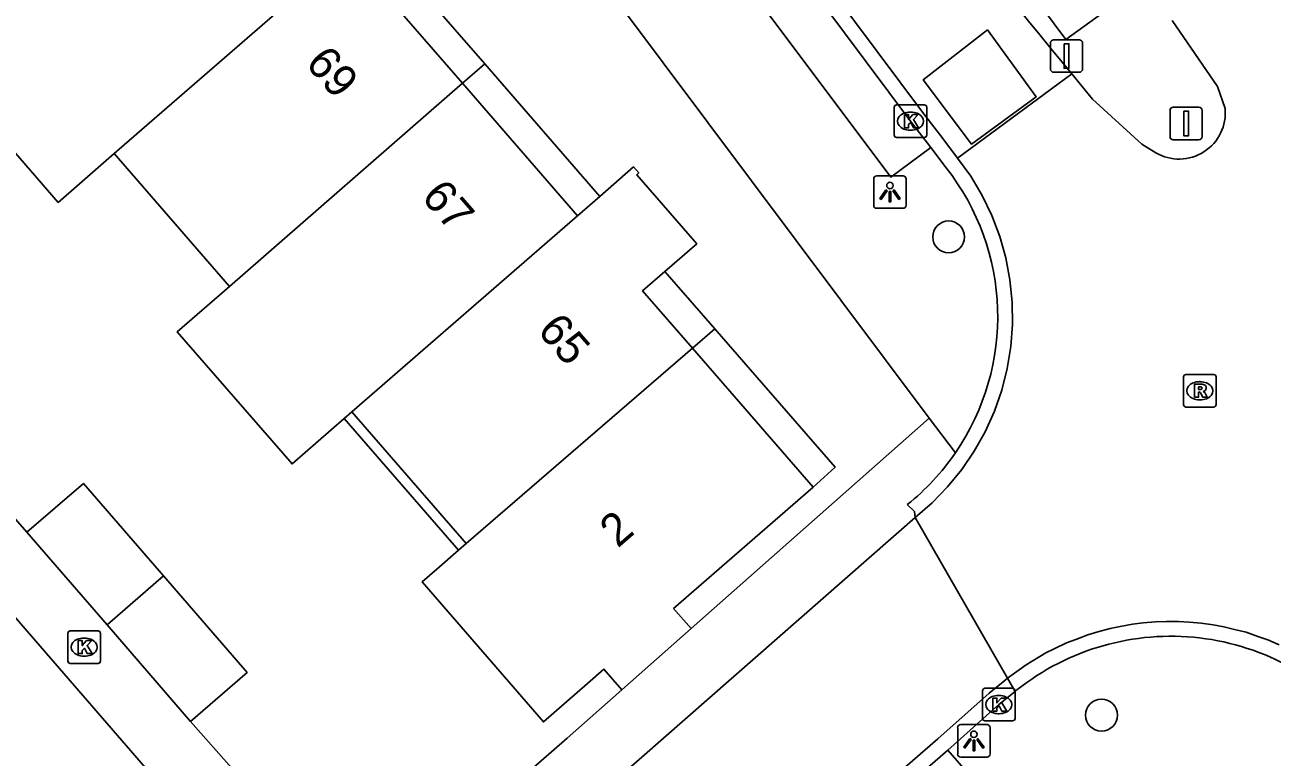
# Model space of a CAD drawing. Extents: x 155888 to 156864, y 383882 to 384671.
# Drawn here: x 156624.06 to 156662.42, y 384510.4 to 384532.91 of the extents above; entities that cross this region are included whole.
import ezdxf

# ---------------------------------------------------------------- set-up
doc = ezdxf.new("R2010")
doc.units = 0
for name, color, linetype in [('IMGEO_Afsluitpaal', 7, 'Continuous'), ('IMGEO_Boom', 7, 'Continuous'), ('IMGEO_Greppel_droge_sloot', 7, 'Continuous'), ('IMGEO_Kolk', 7, 'Continuous'), ('IMGEO_Lichtpunt', 7, 'Continuous'), ('IMGEO_Muur', 7, 'Continuous'), ('IMGEO_Pand', 7, 'Continuous'), ('IMGEO_Pand_nummerreeks', 7, 'Continuous'), ('IMGEO_Pand_overbouw', 7, 'Continuous'), ('IMGEO_Rijbaan_lokaal_gesloten', 7, 'Continuous'), ('IMGEO_Rijbaan_lokaal_open', 7, 'Continuous'), ('IMGEO_Rioolput', 7, 'Continuous'), ('IMGEO_Verkeersbordpaal', 7, 'Continuous'), ('IMGEO_Voetpad_open', 7, 'Continuous')]:
    doc.layers.add(name, color=color, linetype=linetype)

msp = doc.modelspace()

# ---------------------------------------------------------------- linework, layer by layer
at = {"layer": 'IMGEO_Afsluitpaal'}
for p, q in [((156655.599, 384531.552), (156655.599, 384532.352)), ((156655.599, 384532.352), (156655.599, 384531.552)), ((156655.699, 384532.452), (156656.489, 384532.452)), ((156656.489, 384532.452), (156655.699, 384532.452)), ((156656.589, 384532.352), (156656.589, 384531.552)), ((156656.589, 384531.552), (156656.589, 384532.352)), ((156656.489, 384531.452), (156655.699, 384531.452)), ((156655.699, 384531.452), (156656.489, 384531.452))]:
    msp.add_line(p, q, dxfattribs=at)
msp.add_lwpolyline([(156656.019, 384532.327), (156656.169, 384532.327), (156656.169, 384531.577), (156656.019, 384531.577), (156656.019, 384532.327)], dxfattribs=at)
for centre, start, end in [((156655.699, 384532.352), 90, 180), ((156655.699, 384532.352), 90, 180), ((156656.489, 384532.352), 0, 90), ((156656.489, 384532.352), 360, 90), ((156655.699, 384531.552), 180, 270), ((156655.699, 384531.552), 180, 270), ((156656.489, 384531.552), 270, 0), ((156656.489, 384531.552), 270, 0)]:
    msp.add_arc(centre, 0.1, start, end, dxfattribs=at)
at = {"layer": 'IMGEO_Boom'}
for centre in [(156652.469, 384526.391), (156657.17, 384511.687)]:
    msp.add_circle(centre, 0.489, dxfattribs=at)
at = {"layer": 'IMGEO_Greppel_droge_sloot'}
msp.add_lwpolyline([(156656.078, 384532.462), (156658.177, 384533.988), (156635.22, 384564.322), (156633.315, 384563.032), (156656.078, 384532.462)], dxfattribs=at)
at = {"layer": 'IMGEO_Kolk'}
for p, q in [((156650.794, 384529.523), (156650.794, 384530.375)), ((156650.869, 384530.449), (156651.721, 384530.449)), ((156651.795, 384530.375), (156651.795, 384529.523)), ((156651.282, 384530.229), (156651.307, 384530.229)), ((156651.305, 384529.669), (156651.28, 384529.669)), ((156651.721, 384529.449), (156650.869, 384529.449)), ((156625.454, 384514.278), (156626.306, 384514.278)), ((156625.379, 384513.352), (156625.379, 384514.204)), ((156625.867, 384514.058), (156625.892, 384514.058)), ((156626.38, 384514.204), (156626.38, 384513.352)), ((156625.89, 384513.498), (156625.865, 384513.498)), ((156626.306, 384513.278), (156625.454, 384513.278)), ((156653.511, 384511.586), (156653.511, 384512.438)), ((156653.586, 384512.512), (156654.438, 384512.512)), ((156654.512, 384512.438), (156654.512, 384511.586)), ((156653.999, 384512.292), (156654.024, 384512.292)), ((156654.022, 384511.732), (156653.997, 384511.732)), ((156654.438, 384511.512), (156653.586, 384511.512))]:
    msp.add_line(p, q, dxfattribs=at)
for points in [[(156650.794, 384529.523), (156650.794, 384530.375)], [(156650.869, 384530.449), (156651.721, 384530.449)], [(156651.795, 384530.375), (156651.795, 384529.523)], [(156651.115, 384530.149), (156651.238, 384530.149), (156651.238, 384529.998), (156651.368, 384530.149), (156651.532, 384530.149), (156651.386, 384529.998), (156651.539, 384529.749), (156651.387, 384529.749), (156651.302, 384529.913), (156651.238, 384529.846), (156651.238, 384529.749), (156651.115, 384529.749), (156651.115, 384530.149)], [(156651.721, 384529.449), (156650.869, 384529.449)], [(156625.454, 384514.278), (156626.306, 384514.278)], [(156625.379, 384513.352), (156625.379, 384514.204)], [(156625.7, 384513.978), (156625.823, 384513.978), (156625.823, 384513.827), (156625.953, 384513.978), (156626.117, 384513.978), (156625.971, 384513.827), (156626.124, 384513.578), (156625.972, 384513.578), (156625.887, 384513.742), (156625.823, 384513.675), (156625.823, 384513.578), (156625.7, 384513.578), (156625.7, 384513.978)], [(156626.38, 384514.204), (156626.38, 384513.352)], [(156626.306, 384513.278), (156625.454, 384513.278)], [(156653.511, 384511.586), (156653.511, 384512.438)], [(156653.586, 384512.512), (156654.438, 384512.512)], [(156654.512, 384512.438), (156654.512, 384511.586)], [(156653.832, 384512.212), (156653.955, 384512.212), (156653.955, 384512.061), (156654.085, 384512.212), (156654.249, 384512.212), (156654.103, 384512.061), (156654.256, 384511.812), (156654.104, 384511.812), (156654.019, 384511.976), (156653.955, 384511.909), (156653.955, 384511.812), (156653.832, 384511.812), (156653.832, 384512.212)], [(156654.438, 384511.512), (156653.586, 384511.512)]]:
    msp.add_lwpolyline(points, dxfattribs=at)
for centre, start, end in [((156650.871, 384530.373), 91.552, 178.448), ((156650.871, 384530.373), 91.552, 178.448), ((156651.719, 384530.373), 1.552, 88.448), ((156651.719, 384530.373), 1.552, 88.448), ((156650.871, 384529.525), 181.552, 268.448), ((156650.871, 384529.525), 181.552, 268.448), ((156651.719, 384529.525), 271.552, 358.448), ((156651.719, 384529.525), 271.552, 358.448), ((156625.456, 384514.202), 91.552, 178.448), ((156625.456, 384514.202), 91.552, 178.448), ((156626.304, 384514.202), 1.552, 88.448), ((156626.304, 384514.202), 1.552, 88.448), ((156625.456, 384513.354), 181.552, 268.448), ((156625.456, 384513.354), 181.552, 268.448), ((156626.304, 384513.354), 271.552, 358.448), ((156626.304, 384513.354), 271.552, 358.448), ((156653.588, 384512.436), 91.552, 178.448), ((156653.588, 384512.436), 91.552, 178.448), ((156654.436, 384512.436), 1.552, 88.448), ((156654.436, 384512.436), 1.552, 88.448), ((156653.588, 384511.588), 181.552, 268.448), ((156653.588, 384511.588), 181.552, 268.448), ((156654.436, 384511.588), 271.552, 358.448), ((156654.436, 384511.588), 271.552, 358.448)]:
    msp.add_arc(centre, 0.0765, start, end, dxfattribs=at)
for centre, major_axis, ratio, start_param, end_param in [((156651.281, 384529.949), (-0.387, 0.002), 0.722429, 4.712389, 7.853982), ((156651.306, 384529.949), (-0.39, 0.002), 0.717154, 1.570796, 4.712389), ((156625.866, 384513.778), (-0.387, 0.002), 0.722429, 4.712389, 7.853982), ((156625.891, 384513.778), (-0.39, 0.002), 0.717154, 1.570796, 4.712389), ((156653.998, 384512.012), (-0.387, 0.002), 0.722429, 4.712389, 7.853982), ((156654.023, 384512.012), (-0.39, 0.002), 0.717154, 1.570796, 4.712389)]:
    msp.add_ellipse(centre, major_axis=major_axis, ratio=ratio, start_param=start_param, end_param=end_param, dxfattribs=at)
at = {"layer": 'IMGEO_Lichtpunt'}
for p, q in [((156650.165, 384528.171), (156650.165, 384527.364)), ((156650.165, 384528.171), (156650.165, 384527.364)), ((156651.067, 384528.266), (156650.259, 384528.266)), ((156651.067, 384528.266), (156650.259, 384528.266)), ((156651.161, 384527.364), (156651.161, 384528.171)), ((156651.161, 384527.364), (156651.161, 384528.171)), ((156650.259, 384527.27), (156651.067, 384527.27)), ((156650.259, 384527.27), (156651.067, 384527.27)), ((156652.747, 384511.3), (156652.747, 384510.493)), ((156652.747, 384511.3), (156652.747, 384510.493)), ((156653.649, 384511.395), (156652.841, 384511.395)), ((156653.649, 384511.395), (156652.841, 384511.395)), ((156653.743, 384510.493), (156653.743, 384511.3)), ((156653.743, 384510.493), (156653.743, 384511.3)), ((156652.841, 384510.399), (156653.649, 384510.399)), ((156652.841, 384510.399), (156653.649, 384510.399))]:
    msp.add_line(p, q, dxfattribs=at)
for points in [[(156650.539, 384527.835), (156650.578, 384527.807), (156650.39, 384527.545), (156650.352, 384527.572), (156650.539, 384527.835)], [(156650.641, 384527.787), (156650.688, 384527.787), (156650.688, 384527.465), (156650.641, 384527.465), (156650.641, 384527.787)], [(156650.751, 384527.807), (156650.789, 384527.834), (156650.976, 384527.572), (156650.937, 384527.544), (156650.751, 384527.807)], [(156653.121, 384510.964), (156653.16, 384510.936), (156652.972, 384510.674), (156652.934, 384510.701), (156653.121, 384510.964)], [(156653.223, 384510.916), (156653.27, 384510.916), (156653.27, 384510.594), (156653.223, 384510.594), (156653.223, 384510.916)], [(156653.333, 384510.936), (156653.371, 384510.963), (156653.558, 384510.701), (156653.519, 384510.673), (156653.333, 384510.936)]]:
    msp.add_lwpolyline(points, dxfattribs=at)
for centre in [(156650.664, 384527.969), (156653.246, 384511.098)]:
    msp.add_circle(centre, 0.0994, dxfattribs=at)
for centre, start, end in [((156650.259, 384528.171), 90, 180), ((156650.259, 384528.171), 90, 180), ((156651.067, 384528.171), 0, 90), ((156651.067, 384528.171), 0, 90), ((156650.259, 384527.364), 180, 270), ((156650.259, 384527.364), 180, 270), ((156651.067, 384527.364), 270, 0), ((156651.067, 384527.364), 270, 360), ((156652.841, 384511.3), 90, 180), ((156652.841, 384511.3), 90, 180), ((156653.649, 384511.3), 0, 90), ((156653.649, 384511.3), 0, 90), ((156652.841, 384510.493), 180, 270), ((156652.841, 384510.493), 180, 270), ((156653.649, 384510.493), 270, 0), ((156653.649, 384510.493), 270, 360)]:
    msp.add_arc(centre, 0.0946, start, end, dxfattribs=at)
at = {"layer": 'IMGEO_Muur'}
msp.add_lwpolyline([(156640.731, 384510.982), (156636.17, 384507.007)], dxfattribs=at)
at = {"layer": 'IMGEO_Pand'}
for points in [[(156626.803, 384528.95), (156633.977, 384535.186)], [(156637.514, 384531.113), (156633.977, 384535.186)], [(156626.803, 384528.95), (156625.081, 384527.453), (156621.536, 384531.536)], [(156637.514, 384531.113), (156630.347, 384524.869)], [(156641.052, 384527.039), (156637.514, 384531.113)], [(156630.347, 384524.869), (156626.803, 384528.95)], [(156644.589, 384522.966), (156643.055, 384524.732), (156643.743, 384525.329), (156644.721, 384526.179), (156642.876, 384528.303), (156642.94, 384528.359), (156642.78, 384528.543), (156641.738, 384527.636), (156641.052, 384527.039)], [(156634.115, 384521.009), (156641.052, 384527.039)], [(156634.115, 384521.009), (156633.878, 384520.803), (156632.275, 384519.41), (156628.744, 384523.472), (156630.347, 384524.869)], [(156637.629, 384516.963), (156644.589, 384522.966)], [(156644.589, 384522.966), (156648.301, 384518.692), (156644.011, 384514.963), (156644.554, 384514.346)], [(156637.629, 384516.963), (156634.115, 384521.009)], [(156624.118, 384517.309), (156625.857, 384518.814), (156628.319, 384515.97)], [(156626.583, 384514.462), (156624.118, 384517.309)], [(156642.422, 384512.466), (156641.865, 384513.098), (156641.362, 384512.664), (156640.006, 384511.48), (156636.28, 384515.789), (156636.723, 384516.174), (156637.392, 384516.756), (156637.629, 384516.963)], [(156628.319, 384515.97), (156626.583, 384514.462)], [(156628.319, 384515.97), (156630.889, 384513.001), (156629.15, 384511.496)], [(156623.056, 384515.484), (156629.09, 384508.539)], [(156629.15, 384511.496), (156626.583, 384514.462)], [(156642.422, 384512.466), (156644.554, 384514.346)]]:
    msp.add_lwpolyline(points, dxfattribs=at)
at = {"layer": 'IMGEO_Pand_overbouw'}
for points in [[(156633.977, 384535.186), (156637.514, 384531.113), (156638.199, 384531.71), (156634.661, 384535.781)], [(156641.052, 384527.039), (156641.738, 384527.636), (156638.199, 384531.71), (156637.514, 384531.113)], [(156643.743, 384525.329), (156643.055, 384524.732), (156644.589, 384522.966), (156645.279, 384523.561)], [(156644.589, 384522.966), (156648.301, 384518.692), (156648.974, 384519.308), (156645.279, 384523.561)], [(156634.115, 384521.009), (156633.878, 384520.803), (156637.392, 384516.756), (156637.629, 384516.963)]]:
    msp.add_lwpolyline(points, close=True, dxfattribs=at)
at = {"layer": 'IMGEO_Rijbaan_lokaal_gesloten'}
for points in [[(156652.746, 384528.811), (156652.292, 384529.419), (156651.66, 384530.228), (156629.413, 384559.999)], [(156659.346, 384533.039), (156660.74, 384531.018), (156660.971, 384530.343)], [(156655.616, 384532.185), (156656.254, 384531.405)], [(156656.254, 384531.405), (156652.746, 384528.811)], [(156658.838, 384528.978), (156658.411, 384529.245), (156656.892, 384530.626), (156656.254, 384531.405)], [(156652.746, 384528.811), (156653.148, 384528.255), (156653.499, 384527.665), (156653.798, 384527.047), (156654.041, 384526.406), (156654.228, 384525.745), (156654.356, 384525.071), (156654.425, 384524.388), (156654.434, 384523.702), (156654.383, 384523.018), (156654.273, 384522.341), (156654.103, 384521.676), (156653.877, 384521.028), (156653.594, 384520.402), (156653.259, 384519.804), (156652.872, 384519.237), (156652.437, 384518.706), (156651.958, 384518.215), (156651.437, 384517.768)], [(156651.437, 384517.768), (156635.958, 384504.192), (156631.134, 384500), (156593.487, 384467.289), (156577.744, 384453.62)], [(156651.437, 384517.768), (156654.284, 384512.822)], [(156654.284, 384512.822), (156654.855, 384513.236), (156655.461, 384513.599), (156655.714, 384513.723), (156656.095, 384513.908), (156656.378, 384514.016), (156656.754, 384514.16), (156657.056, 384514.246), (156657.433, 384514.354), (156657.748, 384514.414), (156658.126, 384514.487), (156658.45, 384514.52), (156658.828, 384514.559), (156659.158, 384514.564), (156659.534, 384514.57), (156659.865, 384514.546), (156660.238, 384514.519), (156660.607, 384514.46), (156660.935, 384514.407), (156661.3, 384514.314), (156661.619, 384514.234), (156661.978, 384514.109), (156662.286, 384514.002), (156662.637, 384513.844)], [(156532.718, 384407.227), (156535.755, 384409.872), (156541.065, 384414.476), (156553.428, 384425.242), (156554.199, 384425.889), (156556.634, 384427.993), (156558.595, 384429.695), (156561.013, 384431.799), (156561.818, 384432.506), (156578.374, 384446.985), (156579.274, 384447.734), (156582.636, 384450.593), (156600.213, 384465.85), (156600.98, 384466.526), (156603.356, 384468.573), (156605.316, 384470.305), (156607.771, 384472.443), (156608.606, 384473.149), (156629.369, 384491.187), (156639.517, 384500), (156652.137, 384510.96), (156653.714, 384512.362), (156654.15, 384512.714), (156654.284, 384512.822)]]:
    msp.add_lwpolyline(points, dxfattribs=at)
for centre, radius, start, end in [((156990.038, 384805.982), 432.207, 214.69842, 219.30774), ((156659.557, 384530.204), 1.421, 239.6105, 5.6234)]:
    msp.add_arc(centre, radius, start, end, dxfattribs=at)
at = {"layer": 'IMGEO_Rijbaan_lokaal_open'}
for points in [[(156629.028, 384559.747), (156651.294, 384529.949), (156651.926, 384529.14)], [(156653.669, 384532.752), (156655.164, 384530.698), (156653.169, 384529.244), (156651.686, 384531.223), (156653.669, 384532.752)], [(156651.926, 384529.14), (156652.393, 384528.515)], [(156651.197, 384518.16), (156651.417, 384517.943), (156651.437, 384517.768)], [(156654.284, 384512.822), (156654.516, 384512.419)], [(156654.516, 384512.419), (156654.012, 384512.011), (156652.441, 384510.614)], [(156654.516, 384512.419), (156654.57, 384512.462)], [(156634.956, 384495.43), (156640.219, 384500), (156652.441, 384510.614)]]:
    msp.add_lwpolyline(points, dxfattribs=at)
for centre, radius, start, end in [((156646.585, 384523.94), 7.393, 325.5198, 38.2328), ((156646.614, 384523.91), 7.353, 308.5524, 325.5796), ((156659.303, 384506.504), 7.609, 38.2114, 128.4664)]:
    msp.add_arc(centre, radius, start, end, dxfattribs=at)
at = {"layer": 'IMGEO_Rioolput'}
for p, q in [((156659.693, 384521.234), (156659.693, 384522.086)), ((156659.768, 384522.16), (156660.62, 384522.16)), ((156660.181, 384521.94), (156660.206, 384521.94)), ((156660.694, 384522.086), (156660.694, 384521.234)), ((156660.62, 384521.16), (156659.768, 384521.16)), ((156660.204, 384521.38), (156660.179, 384521.38))]:
    msp.add_line(p, q, dxfattribs=at)
for points in [[(156659.693, 384521.234), (156659.693, 384522.086)], [(156659.768, 384522.16), (156660.62, 384522.16)], [(156660.694, 384522.086), (156660.694, 384521.234)], [(156660.282, 384521.858), (156660.03, 384521.86), (156660.03, 384521.46)], [(156660.03, 384521.46), (156660.154, 384521.46), (156660.154, 384521.622), (156660.165, 384521.622)], [(156660.208, 384521.779), (156660.154, 384521.779), (156660.154, 384521.698)], [(156660.154, 384521.698), (156660.206, 384521.698)], [(156660.212, 384521.593), (156660.283, 384521.46), (156660.423, 384521.46), (156660.358, 384521.586)], [(156660.62, 384521.16), (156659.768, 384521.16)]]:
    msp.add_lwpolyline(points, dxfattribs=at)
for centre, radius, start, end in [((156659.77, 384522.084), 0.0765, 91.552, 178.448), ((156659.77, 384522.084), 0.0765, 91.552, 178.448), ((156660.618, 384522.084), 0.0765, 1.552, 88.448), ((156660.618, 384522.084), 0.0765, 1.552, 88.448), ((156660.164, 384521.569), 0.0533, 26.0293, 88.6989), ((156660.19, 384521.887), 0.19, 274.7715, 282.9687), ((156660.214, 384521.683), 0.0964, 77.0061, 93.1865), ((156660.228, 384521.74), 0.0378, 276.6634, 79.6772), ((156660.281, 384521.748), 0.109, 350.3612, 89.416), ((156660.279, 384521.748), 0.112, 277.5842, 350.9817), ((156660.263, 384521.533), 0.108, 29.5134, 73.7905), ((156659.77, 384521.236), 0.0765, 181.552, 268.448), ((156659.77, 384521.236), 0.0765, 181.552, 268.448), ((156660.618, 384521.236), 0.0765, 271.552, 358.448), ((156660.618, 384521.236), 0.0765, 271.552, 358.448)]:
    msp.add_arc(centre, radius, start, end, dxfattribs=at)
for centre, major_axis, ratio, start_param, end_param in [((156660.18, 384521.66), (-0.387, 0.002), 0.722429, 4.712389, 7.853982), ((156660.205, 384521.66), (-0.39, 0.002), 0.717154, 1.570796, 4.712389)]:
    msp.add_ellipse(centre, major_axis=major_axis, ratio=ratio, start_param=start_param, end_param=end_param, dxfattribs=at)
at = {"layer": 'IMGEO_Verkeersbordpaal'}
for p, q in [((156659.378, 384530.378), (156660.168, 384530.378)), ((156660.168, 384530.378), (156659.378, 384530.378)), ((156659.278, 384529.478), (156659.278, 384530.278)), ((156659.278, 384530.278), (156659.278, 384529.478)), ((156660.268, 384530.278), (156660.268, 384529.478)), ((156660.268, 384529.478), (156660.268, 384530.278)), ((156660.168, 384529.378), (156659.378, 384529.378)), ((156659.378, 384529.378), (156660.168, 384529.378))]:
    msp.add_line(p, q, dxfattribs=at)
msp.add_lwpolyline([(156659.698, 384530.253), (156659.848, 384530.253), (156659.848, 384529.503), (156659.698, 384529.503), (156659.698, 384530.253)], dxfattribs=at)
for centre, start, end in [((156659.378, 384530.278), 90, 180), ((156659.378, 384530.278), 90, 180), ((156660.168, 384530.278), 0, 90), ((156660.168, 384530.278), 360, 90), ((156659.378, 384529.478), 180, 270), ((156659.378, 384529.478), 180, 270), ((156660.168, 384529.478), 270, 0), ((156660.168, 384529.478), 270, 0)]:
    msp.add_arc(centre, 0.1, start, end, dxfattribs=at)
at = {"layer": 'IMGEO_Voetpad_open'}
for points in [[(156651.926, 384529.14), (156650.693, 384528.225), (156625.591, 384561.698), (156626.21, 384562.108)], [(156651.871, 384520.813), (156621.881, 384560.861)], [(156644.554, 384514.346), (156651.871, 384520.813)], [(156651.871, 384520.813), (156652.68, 384519.754)], [(156622.076, 384519.634), (156624.118, 384517.309)], [(156636.17, 384507.007), (156640.731, 384510.982), (156642.422, 384512.466)], [(156629.15, 384511.496), (156631.834, 384508.455)], [(156652.441, 384510.614), (156655.41, 384507.205)]]:
    msp.add_lwpolyline(points, dxfattribs=at)

# ---------------------------------------------------------------- texts
at = {"layer": 'IMGEO_Pand_nummerreeks'}
for s, rotation, p in [('69', 310.972, (156632.655, 384531.706)), ('67', 310.972, (156636.221, 384527.599)), ('65', 310.972, (156639.788, 384523.492)), ('2', 41.0066, (156642.292, 384516.805))]:
    msp.add_text(s, height=1, rotation=rotation, dxfattribs=at).set_placement(p)

doc.saveas('drawing.dxf')
